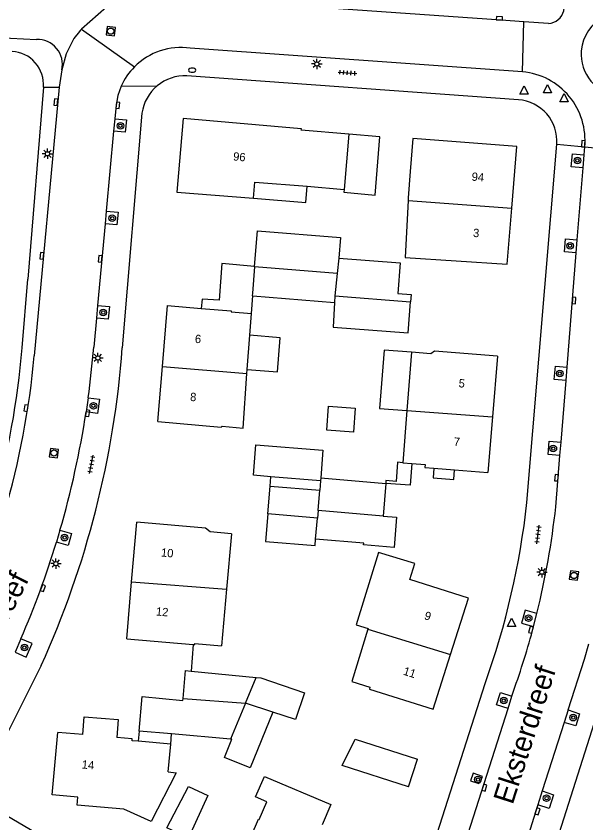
# Model space of a CAD drawing. Extents: x 131000 to 133014, y 396499 to 399001.
# Drawn here: x 131251.5 to 131320, y 397616.4 to 397713.3 of the extents above; entities that cross this region are included whole.
import ezdxf

# ---------------------------------------------------------------- set-up
doc = ezdxf.new("R2010")
doc.units = 0
for name, color, linetype in [('gg-afsc-hekwerk', 7, 'Continuous'), ('gg-afsc-muur', 7, 'Continuous'), ('gg-anno-huisnummerreeks BGT', 7, 'Continuous'), ('gg-anno-openbare ruimte label', 7, 'Continuous'), ('gg-bbg-bijgebouw', 7, 'Continuous'), ('gg-bbg-gedigitaliseerde bebouwing', 7, 'Continuous'), ('gg-bbg-gedigitaliseerde bijgebouw', 7, 'Continuous'), ('gg-bbg-hoofdgebouw', 7, 'Continuous'), ('gg-bbg-luifel en loopbrug', 7, 'Continuous'), ('gg-bbg-tussenscheiding', 7, 'Continuous'), ('gg-knt-verharding', 7, 'Continuous'), ('gt-grn-weggrens', 7, 'Continuous'), ('gt-symb-boom', 7, 'Continuous'), ('gt-symb-brandkraan', 7, 'Continuous'), ('gt-symb-kolk', 7, 'Continuous'), ('gt-symb-lichtmast', 7, 'Continuous'), ('gt-symb-rioolschacht', 7, 'Continuous'), ('gt-symb-tegel verharding', 7, 'Continuous'), ('gt-symb-waterafsluiter', 7, 'Continuous')]:
    doc.layers.add(name, color=color, linetype=linetype)

# ---------------------------------------------------------------- blocks, each defined once
blk = doc.blocks.new('gt0-KOLK')
at = {"layer": 'gt-symb-kolk'}
blk.add_lwpolyline([(0, 0), (0.375, 0), (0.375, 0.4), (-0.375, 0.4), (-0.375, 0), (0, 0)], dxfattribs=at)
blk = doc.blocks.new('gt0-RS')
at = {"layer": 'gt-symb-rioolschacht'}
blk.add_lwpolyline([(-0.5, -0.5), (0.5, -0.5), (0.5, 0.5), (-0.5, 0.5)], close=True, dxfattribs=at)
blk.add_circle((0, 0), 0.375, dxfattribs=at)
blk = doc.blocks.new('gt0-BOOM')
at = {"layer": 'gt-symb-boom'}
for radius in [0.4, 0.2]:
    blk.add_circle((0, 0), radius, dxfattribs=at)
blk = doc.blocks.new('gt0-WAFSL')
at = {"layer": 'gt-symb-waterafsluiter'}
for p, q in [((-0.5, -0.333), (0, 0.667)), ((0, 0.667), (0.5, -0.333)), ((0.5, -0.333), (-0.5, -0.333))]:
    blk.add_line(p, q, dxfattribs=at)
blk = doc.blocks.new('gt0-TEG1')
at = {"layer": 'gt-symb-tegel verharding'}
for p, q in [((-1.125, 0), (1.125, 0)), ((-0.9, -0.25), (-0.9, 0.25)), ((-0.45, -0.25), (-0.45, 0.25)), ((0, -0.25), (0, 0.25)), ((0.45, -0.25), (0.45, 0.25)), ((0.9, -0.25), (0.9, 0.25))]:
    blk.add_line(p, q, dxfattribs=at)
blk = doc.blocks.new('gt0-LMAST')
at = {"layer": 'gt-symb-lichtmast'}
for p, q in [((-0.182, 0.173), (-0.447, 0.438)), ((-0.005, 0.246), (-0.005, 0.621)), ((0.172, 0.173), (0.437, 0.438)), ((-0.255, -0.004), (-0.63, -0.004)), ((-0.182, -0.181), (-0.447, -0.446)), ((-0.005, -0.254), (-0.005, -0.629)), ((0.437, -0.446), (0.172, -0.181)), ((0.245, -0.004), (0.62, -0.004))]:
    blk.add_line(p, q, dxfattribs=at)
blk.add_circle((-0.005, -0.004), 0.25, dxfattribs=at)
blk = doc.blocks.new('gt0-BR')
at = {"layer": 'gt-symb-brandkraan'}
for centre, radius, start, end in [((-0.244, 0), 0.206, 107.56694, 252.43307), ((0.599, -2.664), 3, 106.89205, 107.56694), ((0, -0.691), 0.938, 73.10799, 106.89205), ((-0.599, -2.664), 3, 72.43309, 73.10799), ((0.244, 0), 0.206, 287.56695, 72.43309), ((0.599, 2.664), 3, 252.43307, 253.10797), ((0, 0.691), 0.938, 253.10797, 286.89206), ((-0.599, 2.664), 3, 286.89206, 287.56695)]:
    blk.add_arc(centre, radius, start, end, dxfattribs=at)

msp = doc.modelspace()

# ---------------------------------------------------------------- linework, layer by layer
at = {"layer": 'gg-afsc-hekwerk'}
msp.add_line((131254.76, 397704.801), (131252.867, 397681.73), dxfattribs=at)
msp.add_arc((131250.768, 397705.111), 4.004, 355.55361, 86.96305, dxfattribs=at)
at = {"layer": 'gg-afsc-muur'}
msp.add_line((131272.772, 397637.873), (131272.499, 397634.665), dxfattribs=at)
at = {"layer": 'gg-bbg-bijgebouw'}
for p, q in [((131290.902, 397692.526), (131290.873, 397692.185)), ((131270.156, 397627.119), (131266.26, 397627.46)), ((131277.244, 397626.498), (131270.156, 397627.119)), ((131277.418, 397626.483), (131277.244, 397626.498)), ((131298.646, 397620.761), (131299.718, 397624.101))]:
    msp.add_line(p, q, dxfattribs=at)
for points in [[(131290.873, 397692.185), (131294.652, 397691.86), (131295.206, 397698.847), (131291.473, 397699.168)], [(131280.145, 397683.225), (131279.885, 397680.051), (131279.856, 397679.738), (131279.945, 397679.73)], [(131271.551, 397631.366), (131271.847, 397634.722), (131272.499, 397634.665)], [(131266.26, 397627.46), (131266.645, 397631.624), (131271.532, 397631.145), (131271.551, 397631.366)]]:
    msp.add_lwpolyline(points, dxfattribs=at)
at = {"layer": 'gg-bbg-gedigitaliseerde bebouwing'}
for p, q in [((131299.17, 397698.65), (131298.86, 397694.688)), ((131298.86, 397694.688), (131298.617, 397691.524)), ((131270.81, 397692.22), (131280.026, 397691.492)), ((131286.471, 397692.912), (131290.902, 397692.526)), ((131298.617, 397691.524), (131298.598, 397691.18)), ((131279.576, 397675.003), (131279.783, 397677.624)), ((131279.253, 397670.902), (131279.576, 397675.003)), ((131298.995, 397672.979), (131298.455, 397665.963)), ((131279.215, 397670.42), (131279.253, 397670.902)), ((131298.455, 397665.963), (131297.974, 397659.703)), ((131297.974, 397659.703), (131299.061, 397659.619)), ((131301.711, 397659.051), (131304.182, 397658.853)), ((131304.182, 397658.853), (131308.19, 397658.53)), ((131277.353, 397651.168), (131276.757, 397644.503)), ((131276.757, 397644.503), (131276.149, 397637.697)), ((131293.794, 397639.797), (131293.763, 397639.696))]:
    msp.add_line(p, q, dxfattribs=at)
for points in [[(131280.026, 397691.492), (131280.176, 397693.413), (131286.471, 397692.912)], [(131298.598, 397691.18), (131298.225, 397684.348), (131310.51, 397683.55)], [(131309.35, 397672.49), (131301.764, 397673.1), (131301.349, 397672.798), (131298.995, 397672.979)], [(131268.53, 397664.63), (131276.128, 397663.97), (131276.253, 397664.083), (131278.772, 397663.842), (131279.215, 397670.42)], [(131299.061, 397659.619), (131300.639, 397659.498), (131300.611, 397659.14), (131301.711, 397659.051)], [(131277.353, 397651.168), (131274.796, 397651.396), (131274.24, 397651.847), (131265.98, 397652.57)], [(131299.4, 397647.57), (131295.048, 397648.911), (131292.374, 397640.234), (131293.794, 397639.797)], [(131293.763, 397639.696), (131291.821, 397633.405), (131294.014, 397632.728), (131293.94, 397632.488), (131301.61, 397630.07)]]:
    msp.add_lwpolyline(points, dxfattribs=at)
at = {"layer": 'gg-bbg-gedigitaliseerde bijgebouw'}
for p, q in [((131290.257, 397684.29), (131290.069, 397682.412)), ((131290.069, 397682.412), (131280.145, 397683.225)), ((131279.945, 397679.73), (131289.752, 397678.926)), ((131289.752, 397678.926), (131289.577, 397675.995)), ((131288.062, 397657.516), (131282.09, 397658.009)), ((131288.062, 397657.516), (131287.969, 397656.382)), ((131281.719, 397653.547), (131281.996, 397656.878)), ((131281.996, 397656.878), (131287.969, 397656.382)), ((131287.691, 397653.051), (131281.719, 397653.547)), ((131287.481, 397650.511), (131287.691, 397653.051)), ((131272.499, 397634.665), (131280.325, 397633.897)), ((131280.325, 397633.897), (131280.879, 397633.843)), ((131276.541, 397624.265), (131277.418, 397626.483))]:
    msp.add_line(p, q, dxfattribs=at)
for points in [[(131290.257, 397684.29), (131297.652, 397683.694), (131297.369, 397680.018), (131298.96, 397679.895), (131298.893, 397679.025)], [(131289.577, 397675.995), (131298.607, 397675.3), (131298.893, 397679.025)], [(131282.09, 397658.009), (131279.995, 397658.182), (131280.298, 397661.854), (131288.365, 397661.188), (131288.091, 397657.866)], [(131288.091, 397657.866), (131295.91, 397657.217), (131295.584, 397653.29)], [(131295.584, 397653.29), (131297.221, 397653.155), (131296.92, 397649.529), (131293.25, 397649.834), (131293.267, 397650.029), (131287.481, 397650.511)], [(131280.879, 397633.843), (131286.137, 397632.058), (131285.051, 397628.858), (131282.353, 397629.736)], [(131282.353, 397629.736), (131279.605, 397623.054), (131276.541, 397624.265)], [(131298.646, 397620.761), (131290.682, 397623.317), (131292.247, 397626.499), (131299.718, 397624.101)]]:
    msp.add_lwpolyline(points, dxfattribs=at)
at = {"layer": 'gg-bbg-hoofdgebouw'}
for p, q in [((131310.51, 397683.55), (131311.058, 397690.282)), ((131269.077, 397671.261), (131269.68, 397678.58)), ((131269.68, 397678.58), (131273.728, 397678.235)), ((131309.35, 397672.49), (131308.744, 397665.196)), ((131268.53, 397664.63), (131269.077, 397671.261)), ((131308.744, 397665.196), (131308.19, 397658.53)), ((131265.365, 397645.374), (131265.98, 397652.57)), ((131264.78, 397638.54), (131265.365, 397645.374)), ((131264.78, 397638.54), (131272.772, 397637.873)), ((131301.61, 397630.07), (131303.714, 397636.663)), ((131259.483, 397627.036), (131256.48, 397627.3)), ((131270.059, 397625.894), (131266.164, 397626.237)), ((131269.766, 397622.563), (131270.059, 397625.894))]:
    msp.add_line(p, q, dxfattribs=at)
for points in [[(131285.76, 397699.8), (131271.54, 397701.07), (131270.81, 397692.22)], [(131291.473, 397699.168), (131285.76, 397699.665), (131285.772, 397699.799), (131285.76, 397699.8)], [(131311.058, 397690.282), (131311.66, 397697.67), (131299.17, 397698.65)], [(131273.728, 397678.235), (131277.343, 397677.926), (131277.334, 397677.817), (131279.783, 397677.624)], [(131303.714, 397636.663), (131305.87, 397643.42), (131298.82, 397645.66), (131299.4, 397647.57)], [(131272.772, 397637.873), (131272.949, 397637.862), (131272.955, 397637.962), (131276.149, 397637.697)], [(131259.483, 397627.036), (131259.653, 397629.179), (131263.759, 397628.849), (131263.583, 397626.675)], [(131258.883, 397619.535), (131255.82, 397619.8), (131256.48, 397627.3)], [(131266.164, 397626.237), (131265.427, 397626.302), (131265.445, 397626.511), (131263.583, 397626.675)], [(131269.766, 397622.563), (131270.711, 397622.445), (131267.711, 397616.596), (131264.433, 397618.063), (131258.796, 397618.57), (131258.883, 397619.535)], [(131277.08, 397608.71), (131280.61, 397616.892), (131280.702, 397616.853), (131281.607, 397618.944), (131280.271, 397619.561), (131281.315, 397621.993)], [(131281.315, 397621.993), (131289.293, 397618.627), (131288.263, 397616.185)]]:
    msp.add_lwpolyline(points, dxfattribs=at)
at = {"layer": 'gg-bbg-luifel en loopbrug'}
for p, q in [((131280.145, 397683.225), (131280.149, 397683.275)), ((131279.783, 397677.624), (131279.945, 397679.73)), ((131281.996, 397656.878), (131282.09, 397658.009)), ((131266.26, 397627.46), (131266.164, 397626.237)), ((131270.059, 397625.894), (131270.156, 397627.119))]:
    msp.add_line(p, q, dxfattribs=at)
for points in [[(131280.026, 397691.492), (131286.3, 397690.946), (131286.471, 397692.912)], [(131280.149, 397683.275), (131280.5, 397687.555), (131290.458, 397686.739), (131290.257, 397684.29)], [(131280.149, 397683.275), (131276.209, 397683.636), (131275.875, 397679.206), (131273.824, 397679.361), (131273.728, 397678.235)], [(131279.253, 397670.902), (131282.909, 397670.614), (131283.232, 397674.715), (131279.576, 397675.003)], [(131298.995, 397672.979), (131295.705, 397673.232), (131295.165, 397666.216), (131298.455, 397665.963)], [(131289.043, 397666.5), (131292.248, 397666.247), (131292.021, 397663.366), (131288.816, 397663.619), (131289.043, 397666.5)], [(131297.974, 397659.703), (131297.333, 397659.753), (131297.152, 397657.453), (131295.936, 397657.549), (131295.91, 397657.217)], [(131299.061, 397659.619), (131298.854, 397656.985), (131295.91, 397657.217)], [(131301.711, 397659.051), (131301.617, 397657.865), (131304.088, 397657.67), (131304.182, 397658.853)], [(131281.719, 397653.547), (131281.457, 397650.226), (131287.421, 397649.756), (131287.481, 397650.511)], [(131272.187, 397620.792), (131274.532, 397619.713), (131272.192, 397614.628), (131269.612, 397615.815), (131272.187, 397620.792)]]:
    msp.add_lwpolyline(points, dxfattribs=at)
at = {"layer": 'gg-bbg-tussenscheiding'}
for p, q in [((131291.473, 397699.168), (131290.902, 397692.526)), ((131298.598, 397691.18), (131311.058, 397690.282)), ((131290.069, 397682.412), (131289.8, 397679.733)), ((131289.8, 397679.733), (131289.752, 397678.926)), ((131289.8, 397679.733), (131298.893, 397679.025)), ((131269.077, 397671.261), (131279.215, 397670.42)), ((131298.455, 397665.963), (131308.744, 397665.196)), ((131288.091, 397657.866), (131288.062, 397657.516)), ((131287.769, 397653.937), (131287.969, 397656.382)), ((131287.769, 397653.937), (131287.691, 397653.051)), ((131295.584, 397653.29), (131287.769, 397653.937)), ((131265.365, 397645.374), (131276.757, 397644.503)), ((131293.763, 397639.696), (131303.714, 397636.663)), ((131279.055, 397630.81), (131280.325, 397633.897)), ((131271.551, 397631.366), (131279.055, 397630.81)), ((131279.055, 397630.81), (131277.244, 397626.498)), ((131282.353, 397629.736), (131279.055, 397630.81))]:
    msp.add_line(p, q, dxfattribs=at)
at = {"layer": 'gg-knt-verharding'}
for p, q in [((131309.77, 397712.87), (131267.799, 397715.85)), ((131262.339, 397714.43), (131259.321, 397711.768)), ((131312.516, 397712.683), (131309.77, 397712.87)), ((131315.485, 397712.48), (131312.516, 397712.683)), ((131224.9, 397712.01), (131253.921, 397710.56)), ((131312.36, 397706.66), (131272.417, 397709.5)), ((131256.96, 397706.89), (131256.634, 397704.825)), ((131311.87, 397703.31), (131272.008, 397706.18)), ((131256.634, 397704.825), (131253.659, 397672.553)), ((131263.337, 397701.012), (131263.199, 397699.523)), ((131266.6, 397701.69), (131264.239, 397673.503)), ((131263.199, 397699.523), (131262.31, 397689.91)), ((131312.89, 397654.9), (131316.46, 397697.962)), ((131319.759, 397696.69), (131319.835, 397697.628)), ((131319.634, 397695.131), (131319.759, 397696.69)), ((131318.939, 397686.483), (131319.634, 397695.131)), ((131262.31, 397689.91), (131262.17, 397688.398)), ((131262.17, 397688.398), (131261.262, 397678.591)), ((131318.812, 397684.901), (131318.939, 397686.483)), ((131317.709, 397671.175), (131318.812, 397684.901)), ((131252.19, 397673.48), (131252.867, 397681.73)), ((131261.262, 397678.591), (131261.122, 397677.078)), ((131261.122, 397677.078), (131260.799, 397673.583)), ((131317.581, 397669.589), (131317.709, 397671.175)), ((131316.984, 397662.166), (131317.581, 397669.589)), ((131260.134, 397667.482), (131259.889, 397665.792)), ((131316.855, 397660.556), (131316.984, 397662.166)), ((131316.36, 397654.4), (131316.855, 397660.556)), ((131256.749, 397651.575), (131256.326, 397650.156)), ((131313.682, 397640.016), (131314.084, 397641.59)), ((131252.057, 397638.541), (131251.35, 397636.94)), ((131254.48, 397635.34), (131248.25, 397622.901)), ((131297.42, 397600.49), (131307.861, 397633.174)), ((131311.088, 397631.667), (131311.274, 397632.246)), ((131310.613, 397630.182), (131311.088, 397631.667)), ((131304.632, 397611.517), (131310.613, 397630.182)), ((131317.837, 397629.998), (131317.36, 397628.505)), ((131317.36, 397628.505), (131314.731, 397620.263)), ((131314.731, 397620.263), (131314.196, 397618.586)), ((131314.196, 397618.586), (131311.141, 397609.01)), ((131249.81, 397617.65), (131254.374, 397614.968))]:
    msp.add_line(p, q, dxfattribs=at)
for points in [[(131259.083, 397711.514), (131258.419, 397710.661), (131257.5, 397708.801), (131256.96, 397706.89)], [(131259.321, 397711.768), (131259.159, 397711.612), (131259.083, 397711.514)], [(131264.108, 397704.923), (131263.715, 397703.82), (131263.49, 397702.67), (131263.337, 397701.012)], [(131263.337, 397701.012), (131264.73, 397700.883), (131264.603, 397699.393), (131263.199, 397699.523)], [(131319.634, 397695.131), (131318.212, 397695.245), (131318.343, 397696.804), (131319.759, 397696.69)], [(131262.31, 397689.91), (131263.74, 397689.778), (131263.592, 397688.266), (131262.17, 397688.398)], [(131318.812, 397684.901), (131317.399, 397685.015), (131317.509, 397686.598), (131318.939, 397686.483)], [(131261.262, 397678.591), (131262.687, 397678.459), (131262.554, 397676.946), (131261.122, 397677.078)], [(131317.581, 397669.589), (131316.176, 397669.702), (131316.317, 397671.286), (131317.709, 397671.175)], [(131260.134, 397667.482), (131261.512, 397667.32), (131261.275, 397665.625), (131259.889, 397665.792)], [(131316.855, 397660.556), (131315.439, 397660.67), (131315.573, 397662.28), (131316.984, 397662.166)], [(131256.749, 397651.575), (131258.149, 397651.204), (131257.74, 397649.742), (131256.326, 397650.156)], [(131314.084, 397641.59), (131312.666, 397641.965), (131312.238, 397640.414), (131313.682, 397640.016)], [(131251.35, 397636.94), (131252.671, 397636.321), (131253.393, 397637.965), (131252.057, 397638.541)], [(131323.898, 397637.921), (131322.663, 397633.748), (131310, 397593.959)], [(131317.837, 397629.998), (131319.787, 397636.087), (131320.342, 397637.944)], [(131310.613, 397630.182), (131309.229, 397630.625), (131309.703, 397632.111), (131311.088, 397631.667)], [(131317.837, 397629.998), (131319.213, 397629.548), (131318.748, 397628.073), (131317.36, 397628.505)], [(131307.26, 397621.26), (131307.523, 397622.007), (131306.408, 397622.4), (131306.094, 397621.487), (131307.113, 397621.165), (131307.159, 397621.295), (131307.26, 397621.26)], [(131314.731, 397620.263), (131316.091, 397619.799), (131315.562, 397618.155), (131314.196, 397618.586)]]:
    msp.add_lwpolyline(points, dxfattribs=at)
for centre, radius, start, end in [((131315.389, 397714.457), 1.979, 272.77906, 60.82094), ((131324.403, 397708.774), 5.001, 354.76775, 175.25208), ((131254.031, 397707.558), 3.004, 347.14781, 92.10615), ((131271.274, 397701.746), 7.838, 81.61653, 135.36076), ((131324.402, 397708.77), 5.001, 175.20727, 354.81256), ((131271.265, 397701.749), 7.83, 135.33146, 156.08258), ((131311.597, 397698.419), 8.276, 354.51567, 84.70752), ((131271.779, 397700.955), 5.23, 87.4874, 129.69997), ((131271.778, 397700.954), 5.23, 129.6897, 171.91454), ((131311.511, 397698.358), 4.965, 355.42764, 85.84902), ((131153.625, 397681.6), 98.899, 333.04915, 355.2907), ((131152.517, 397681.743), 112.026, 335.52983, 355.78173), ((131150.696, 397682.497), 110.464, 352.18758, 355.37122), ((131152.855, 397681.854), 101.233, 332.95825, 354.72815), ((131150.2, 397682.563), 110.964, 343.78385, 351.30708), ((131216.223, 397665.831), 97.283, 340.38555, 353.54857), ((131214.273, 397665.931), 102.736, 346.29474, 353.55562), ((131150.301, 397682.533), 110.858, 336.61999, 343.01902), ((131215.352, 397666.231), 101.764, 340.49068, 345.07187)]:
    msp.add_arc(centre, radius, start, end, dxfattribs=at)
at = {"layer": 'gt-grn-weggrens'}
for p, q in [((131312.36, 397706.66), (131312.516, 397712.683)), ((131259.321, 397711.768), (131265.697, 397707.253)), ((131254.76, 397704.801), (131256.634, 397704.825)), ((131264.108, 397704.923), (131268.438, 397704.979)), ((131316.46, 397697.962), (131319.835, 397697.628)), ((131319.835, 397697.628), (131326.762, 397696.941))]:
    msp.add_line(p, q, dxfattribs=at)

# ---------------------------------------------------------------- block references
at = {"layer": 'gt-symb-boom'}
for p in [(131264.015, 397700.181), (131318.956, 397696.009), (131263.036, 397689.067), (131318.078, 397685.765), (131261.949, 397677.744), (131316.835, 397670.411), (131260.76, 397666.535), (131316.051, 397661.398), (131257.294, 397650.7), (131313.088, 397641.02), (131252.478, 397637.487), (131310.099, 397631.124), (131318.446, 397629.075), (131306.989, 397621.637), (131315.252, 397619.397)]:
    msp.add_blockref('gt0-BOOM', p, dxfattribs=at)
at = {"layer": 'gt-symb-brandkraan'}
msp.add_blockref('gt0-BR', (131272.647, 397706.853), dxfattribs=at)
at = {"layer": 'gt-symb-kolk'}
for p, rotation in [((131309.553, 397712.885), -4.012171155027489), ((131256.457, 397702.988), 84.77963836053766), ((131263.5, 397702.66), -96.08700833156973), ((131319.851, 397697.997), 86.44511133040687), ((131254.762, 397684.53), 84.54608111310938), ((131261.778, 397684.176), 84.95083353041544), ((131318.348, 397679.208), -94.24486205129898), ((131252.872, 397666.236), 81.19719553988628), ((131259.867, 397665.674), -99.02919884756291), ((131316.636, 397657.877), 85.29819168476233), ((131254.506, 397644.703), -110.17394494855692), ((131313.562, 397639.573), 75.04643524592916), ((131307.578, 397620.714), -107.69230089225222), ((131313.965, 397617.869), -107.58309712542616)]:
    msp.add_blockref('gt0-KOLK', p, dxfattribs=dict(at, rotation=rotation))
at = {"layer": 'gt-symb-lichtmast'}
for p in [(131287.628, 397707.611), (131255.246, 397696.818), (131261.309, 397672.284), (131256.26, 397647.582), (131314.688, 397646.546)]:
    msp.add_blockref('gt0-LMAST', p, dxfattribs=at)
at = {"layer": 'gt-symb-rioolschacht'}
for p, rotation in [((131262.852, 397711.54), -6.776782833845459), ((131256.019, 397660.853), 82.59081596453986), ((131318.54, 397646.149), 81.7807907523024)]:
    msp.add_blockref('gt0-RS', p, dxfattribs=dict(at, rotation=rotation))
at = {"layer": 'gt-symb-tegel verharding'}
for p, rotation in [((131291.295, 397706.543), -4.1305386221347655), ((131260.527, 397659.489), 78.86988891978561), ((131314.21, 397651.061), 82.12907949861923)]:
    msp.add_blockref('gt0-TEG1', p, dxfattribs=dict(at, rotation=rotation))
at = {"layer": 'gt-symb-waterafsluiter'}
for p in [(131312.545, 397704.327), (131315.356, 397704.48), (131317.348, 397703.405), (131311.047, 397640.366)]:
    msp.add_blockref('gt0-WAFSL', p, dxfattribs=at)

# ---------------------------------------------------------------- texts
at = {"layer": 'gg-anno-huisnummerreeks BGT'}
for s, rotation, p in [('96', 354.9, (131277.529, 397696.017)), ('94', 355.5, (131306.208, 397693.585)), ('3', 355.4, (131306.375, 397686.832)), ('6', 355.3, (131272.935, 397674.104)), ('5', 355.2, (131304.638, 397668.767)), ('8', 355.3, (131272.36, 397667.129)), ('7', 355.2, (131304.054, 397661.747)), ('10', 355.1, (131268.861, 397648.435)), ('12', 355.1, (131268.255, 397641.351)), ('9', 342.3, (131300.466, 397640.921)), ('11', 342.3, (131297.931, 397634.253)), ('14', 355, (131259.334, 397622.968))]:
    msp.add_text(s, height=1, rotation=rotation, dxfattribs=at).set_placement(p)
at = {"layer": 'gg-anno-openbare ruimte label'}
for s, rotation, p in [('Kraaiendreef', 63, (131244.383, 397628.655)), ('Eksterdreef', 72.2, (131311.164, 397618.527))]:
    msp.add_text(s, height=2.5, rotation=rotation, dxfattribs=at).set_placement(p)

doc.saveas('drawing.dxf')
